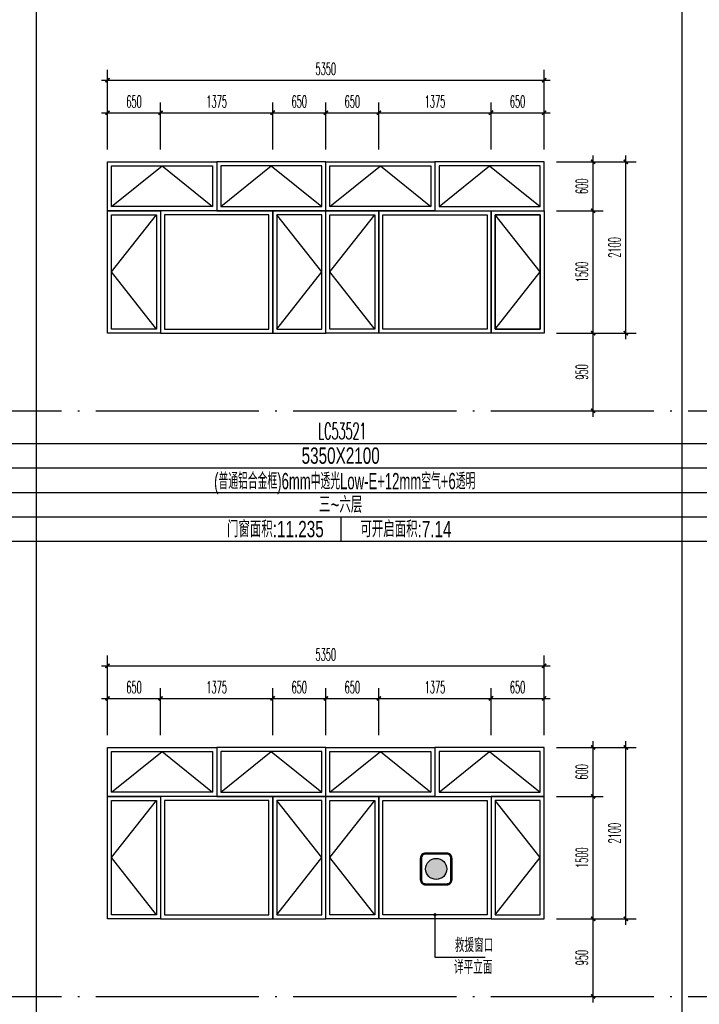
# Model space of a CAD drawing. Extents: x 1779708 to 7299578, y -1121471 to 88434.
# Tile 818 of 1056: x 6654922 to 6663250, y -1039212 to -1027149. Entities that reach past the tile are written whole.
import ezdxf
from ezdxf.enums import TextEntityAlignment as Align

# ---------------------------------------------------------------- set-up
doc = ezdxf.new("R2010")
doc.units = 0
doc.header["$LTSCALE"] = 1000
doc.header["$MEASUREMENT"] = 0
doc.linetypes.add('DOTE', pattern=[2.42, 2, -0.2, 0.02, -0.2])
doc.layers.get('0').update_dxf_attribs({"linetype": 'CONTINUOUS'})
doc.layers.get('Defpoints').update_dxf_attribs({"linetype": 'CONTINUOUS'})
for name, color, linetype in [('DIM_LEAD', 3, 'CONTINUOUS'), ('DOTE', 1, 'DOTE'), ('NONE', 7, 'CONTINUOUS'), ('PUB_DIM', 3, 'CONTINUOUS'), ('PUB_TAB', 7, 'CONTINUOUS'), ('PUB_TEXT', 7, 'CONTINUOUS'), ('WINDOW', 2, 'CONTINUOUS'), ('填充', 251, 'CONTINUOUS'), ('建筑', 31, 'CONTINUOUS'), ('立面细线', 114, 'CONTINUOUS')]:
    doc.layers.add(name, color=color, linetype=linetype)
doc.styles.add('_TCH_DIM', font='SIMPLEX.shx', dxfattribs={"width": 0.7, "bigfont": 'GBCBIG.shx'})
doc.styles.add('_TCH_DIM_T3', font='SIMPLEX.shx', dxfattribs={"width": 0.494118, "bigfont": 'GBCBIG.shx'})
doc.styles.add('dim_font', font='SIMPLEX.shx', dxfattribs={"width": 0.8})
doc.styles.add('华正字体', font='huazheng.shx', dxfattribs={"width": 0.7, "bigfont": 'hztxt.shx'})
doc.dimstyles.new('_TCH_ARCH&&50', dxfattribs={"dimtxt": 148.75, "dimasz": 50, "dimexe": 125, "dimexo": 150, "dimgap": 63.125, "dimtad": 1, "dimdec": 0, "dimzin": 0, "dimdsep": 46, "dimtxsty": '_TCH_DIM_T3', "dimblk": 'ARCHTICK', "dimcen": 0.09, "dimdle": 75, "dimclrt": 7, "dimazin": 2, "dimtfac": 1, "dimtdec": 0, "dimtix": 1, "dimtmove": 2, "dimatfit": 3, "dimfxl": 250, "dimtolj": 1, "dimtzin": 0, "dimarcsym": 0})

# ---------------------------------------------------------------- blocks, each defined once
blk = doc.blocks.new('A$C718D67BF')
at = {"layer": '建筑'}
h = blk.add_hatch(color=1, dxfattribs=at)
h.dxf.hatch_style = 1
edge = h.paths.add_edge_path()
edge.add_arc((778, 778), 518, 0, 360)
for points in [[(259, 0), (1296, 0, 0.414214), (1555, 259), (1555, 1296, 0.414214), (1296, 1555), (259, 1555, 0.414214), (0, 1296), (0, 259, 0.414214)], [(259, 52), (1296, 52, 0.414214), (1503, 259), (1503, 1296, 0.414214), (1296, 1503), (259, 1503, 0.414214), (52, 1296), (52, 259, 0.414214)]]:
    blk.add_lwpolyline(points, format="xyb", close=True, dxfattribs=at)
at = {"layer": '建筑', "color": 1}
blk.add_circle((778, 778), 518, dxfattribs=at)
blk = doc.blocks.new('_ArchTick')
at = {"color": 0, "linetype": 'ByBlock', "const_width": 0.4}
blk.add_lwpolyline([(-0.5, -0.5), (0.5, 0.5)], dxfattribs=at)
blk = doc.blocks.new('*D4438')
at = {"layer": 'Defpoints', "color": 0, "transparency": 16777216}
for p in [(6661348, -1028890), (6661948, -1028890), (6661348, -1029490)]:
    blk.add_point(p, dxfattribs=at)
at = {"layer": 'PUB_DIM', "color": 0, "lineweight": -2, "transparency": 16777216}
for p, q in [((6661498, -1028890), (6662073, -1028890)), ((6661948, -1029565), (6661948, -1028815)), ((6661498, -1029490), (6662073, -1029490))]:
    blk.add_line(p, q, dxfattribs=at)
at = {"layer": 'PUB_DIM', "color": 0, "lineweight": -2, "transparency": 16777216, "xscale": 50, "yscale": 50, "zscale": 50}
for p, rotation in [((6661948, -1028890), 90), ((6661948, -1029490), 270)]:
    blk.add_blockref('_ArchTick', p, dxfattribs=dict(at, rotation=rotation))
at = {"layer": 'PUB_DIM', "color": 7, "transparency": 16777216, "insert": (6661811, -1029190), "char_height": 148.8, "attachment_point": 5, "rotation": 90, "style": '_TCH_DIM_T3'}
blk.add_mtext('\\A1;600', dxfattribs=at)
blk = doc.blocks.new('*D4439')
at = {"layer": 'Defpoints', "color": 0, "transparency": 16777216}
for p in [(6661348, -1029490), (6661948, -1029490), (6661348, -1030990)]:
    blk.add_point(p, dxfattribs=at)
at = {"layer": 'PUB_DIM', "color": 0, "lineweight": -2, "transparency": 16777216}
for p, q in [((6661498, -1029490), (6662073, -1029490)), ((6661948, -1031065), (6661948, -1029415)), ((6661498, -1030990), (6662073, -1030990))]:
    blk.add_line(p, q, dxfattribs=at)
at = {"layer": 'PUB_DIM', "color": 0, "lineweight": -2, "transparency": 16777216, "xscale": 50, "yscale": 50, "zscale": 50}
for p, rotation in [((6661948, -1029490), 90), ((6661948, -1030990), 270)]:
    blk.add_blockref('_ArchTick', p, dxfattribs=dict(at, rotation=rotation))
at = {"layer": 'PUB_DIM', "color": 7, "transparency": 16777216, "insert": (6661811, -1030240), "char_height": 148.8, "attachment_point": 5, "rotation": 90, "style": '_TCH_DIM_T3'}
blk.add_mtext('\\A1;1500', dxfattribs=at)
blk = doc.blocks.new('*D4440')
at = {"layer": 'Defpoints', "color": 0, "transparency": 16777216}
for p in [(6661348, -1030990), (6661948, -1030990), (6661348, -1031940)]:
    blk.add_point(p, dxfattribs=at)
at = {"layer": 'PUB_DIM', "color": 0, "lineweight": -2, "transparency": 16777216}
for p, q in [((6661948, -1032015), (6661948, -1030915)), ((6661498, -1030990), (6662073, -1030990)), ((6661498, -1031940), (6662073, -1031940))]:
    blk.add_line(p, q, dxfattribs=at)
at = {"layer": 'PUB_DIM', "color": 0, "lineweight": -2, "transparency": 16777216, "xscale": 50, "yscale": 50, "zscale": 50}
for p, rotation in [((6661948, -1030990), 90), ((6661948, -1031940), 270)]:
    blk.add_blockref('_ArchTick', p, dxfattribs=dict(at, rotation=rotation))
at = {"layer": 'PUB_DIM', "color": 7, "transparency": 16777216, "insert": (6661811, -1031465), "char_height": 148.8, "attachment_point": 5, "rotation": 90, "style": '_TCH_DIM_T3'}
blk.add_mtext('\\A1;950', dxfattribs=at)
blk = doc.blocks.new('*D4441')
at = {"layer": 'Defpoints', "color": 0, "transparency": 16777216}
for p in [(6656648, -1028289), (6655998, -1028890), (6656648, -1028890)]:
    blk.add_point(p, dxfattribs=at)
at = {"layer": 'PUB_DIM', "color": 0, "lineweight": -2, "transparency": 16777216}
for p, q in [((6655998, -1028740), (6655998, -1028164)), ((6656648, -1028740), (6656648, -1028164)), ((6655923, -1028289), (6656723, -1028289))]:
    blk.add_line(p, q, dxfattribs=at)
at = {"layer": 'PUB_DIM', "color": 0, "lineweight": -2, "transparency": 16777216, "xscale": 50, "yscale": 50, "zscale": 50, "rotation": 180}
blk.add_blockref('_ArchTick', (6655998, -1028289), dxfattribs=at)
at = {"layer": 'PUB_DIM', "color": 0, "lineweight": -2, "transparency": 16777216, "xscale": 50, "yscale": 50, "zscale": 50}
blk.add_blockref('_ArchTick', (6656648, -1028289), dxfattribs=at)
at = {"layer": 'PUB_DIM', "color": 7, "transparency": 16777216, "insert": (6656323, -1028152), "char_height": 148.8, "attachment_point": 5, "style": '_TCH_DIM_T3'}
blk.add_mtext('\\A1;650', dxfattribs=at)
blk = doc.blocks.new('*D4442')
at = {"layer": 'Defpoints', "color": 0, "transparency": 16777216}
for p in [(6658023, -1028289), (6656648, -1028890), (6658023, -1028890)]:
    blk.add_point(p, dxfattribs=at)
at = {"layer": 'PUB_DIM', "color": 0, "lineweight": -2, "transparency": 16777216}
for p, q in [((6656648, -1028740), (6656648, -1028164)), ((6658023, -1028740), (6658023, -1028164)), ((6656573, -1028289), (6658098, -1028289))]:
    blk.add_line(p, q, dxfattribs=at)
at = {"layer": 'PUB_DIM', "color": 0, "lineweight": -2, "transparency": 16777216, "xscale": 50, "yscale": 50, "zscale": 50, "rotation": 180}
blk.add_blockref('_ArchTick', (6656648, -1028289), dxfattribs=at)
at = {"layer": 'PUB_DIM', "color": 0, "lineweight": -2, "transparency": 16777216, "xscale": 50, "yscale": 50, "zscale": 50}
blk.add_blockref('_ArchTick', (6658023, -1028289), dxfattribs=at)
at = {"layer": 'PUB_DIM', "color": 7, "transparency": 16777216, "insert": (6657336, -1028152), "char_height": 148.8, "attachment_point": 5, "style": '_TCH_DIM_T3'}
blk.add_mtext('\\A1;1375', dxfattribs=at)
blk = doc.blocks.new('*D4443')
at = {"layer": 'Defpoints', "color": 0, "transparency": 16777216}
for p in [(6658673, -1028289), (6658023, -1028890), (6658673, -1028890)]:
    blk.add_point(p, dxfattribs=at)
at = {"layer": 'PUB_DIM', "color": 0, "lineweight": -2, "transparency": 16777216}
for p, q in [((6658023, -1028740), (6658023, -1028164)), ((6658673, -1028740), (6658673, -1028164)), ((6657948, -1028289), (6658748, -1028289))]:
    blk.add_line(p, q, dxfattribs=at)
at = {"layer": 'PUB_DIM', "color": 0, "lineweight": -2, "transparency": 16777216, "xscale": 50, "yscale": 50, "zscale": 50, "rotation": 180}
blk.add_blockref('_ArchTick', (6658023, -1028289), dxfattribs=at)
at = {"layer": 'PUB_DIM', "color": 0, "lineweight": -2, "transparency": 16777216, "xscale": 50, "yscale": 50, "zscale": 50}
blk.add_blockref('_ArchTick', (6658673, -1028289), dxfattribs=at)
at = {"layer": 'PUB_DIM', "color": 7, "transparency": 16777216, "insert": (6658348, -1028152), "char_height": 148.8, "attachment_point": 5, "style": '_TCH_DIM_T3'}
blk.add_mtext('\\A1;650', dxfattribs=at)
blk = doc.blocks.new('*D4444')
at = {"layer": 'Defpoints', "color": 0, "transparency": 16777216}
for p in [(6659323, -1028289), (6658673, -1028890), (6659323, -1028890)]:
    blk.add_point(p, dxfattribs=at)
at = {"layer": 'PUB_DIM', "color": 0, "lineweight": -2, "transparency": 16777216}
for p, q in [((6658673, -1028740), (6658673, -1028164)), ((6659323, -1028740), (6659323, -1028164)), ((6658598, -1028289), (6659398, -1028289))]:
    blk.add_line(p, q, dxfattribs=at)
at = {"layer": 'PUB_DIM', "color": 0, "lineweight": -2, "transparency": 16777216, "xscale": 50, "yscale": 50, "zscale": 50, "rotation": 180}
blk.add_blockref('_ArchTick', (6658673, -1028289), dxfattribs=at)
at = {"layer": 'PUB_DIM', "color": 0, "lineweight": -2, "transparency": 16777216, "xscale": 50, "yscale": 50, "zscale": 50}
blk.add_blockref('_ArchTick', (6659323, -1028289), dxfattribs=at)
at = {"layer": 'PUB_DIM', "color": 7, "transparency": 16777216, "insert": (6658998, -1028152), "char_height": 148.8, "attachment_point": 5, "style": '_TCH_DIM_T3'}
blk.add_mtext('\\A1;650', dxfattribs=at)
blk = doc.blocks.new('*D4445')
at = {"layer": 'Defpoints', "color": 0, "transparency": 16777216}
for p in [(6660698, -1028289), (6659323, -1028890), (6660698, -1028890)]:
    blk.add_point(p, dxfattribs=at)
at = {"layer": 'PUB_DIM', "color": 0, "lineweight": -2, "transparency": 16777216}
for p, q in [((6659323, -1028740), (6659323, -1028164)), ((6660698, -1028740), (6660698, -1028164)), ((6659248, -1028289), (6660773, -1028289))]:
    blk.add_line(p, q, dxfattribs=at)
at = {"layer": 'PUB_DIM', "color": 0, "lineweight": -2, "transparency": 16777216, "xscale": 50, "yscale": 50, "zscale": 50, "rotation": 180}
blk.add_blockref('_ArchTick', (6659323, -1028289), dxfattribs=at)
at = {"layer": 'PUB_DIM', "color": 0, "lineweight": -2, "transparency": 16777216, "xscale": 50, "yscale": 50, "zscale": 50}
blk.add_blockref('_ArchTick', (6660698, -1028289), dxfattribs=at)
at = {"layer": 'PUB_DIM', "color": 7, "transparency": 16777216, "insert": (6660011, -1028152), "char_height": 148.8, "attachment_point": 5, "style": '_TCH_DIM_T3'}
blk.add_mtext('\\A1;1375', dxfattribs=at)
blk = doc.blocks.new('*D4446')
at = {"layer": 'Defpoints', "color": 0, "transparency": 16777216}
for p in [(6661348, -1028289), (6660698, -1028890), (6661348, -1028890)]:
    blk.add_point(p, dxfattribs=at)
at = {"layer": 'PUB_DIM', "color": 0, "lineweight": -2, "transparency": 16777216}
for p, q in [((6660698, -1028740), (6660698, -1028164)), ((6661348, -1028740), (6661348, -1028164)), ((6660623, -1028289), (6661423, -1028289))]:
    blk.add_line(p, q, dxfattribs=at)
at = {"layer": 'PUB_DIM', "color": 0, "lineweight": -2, "transparency": 16777216, "xscale": 50, "yscale": 50, "zscale": 50, "rotation": 180}
blk.add_blockref('_ArchTick', (6660698, -1028289), dxfattribs=at)
at = {"layer": 'PUB_DIM', "color": 0, "lineweight": -2, "transparency": 16777216, "xscale": 50, "yscale": 50, "zscale": 50}
blk.add_blockref('_ArchTick', (6661348, -1028289), dxfattribs=at)
at = {"layer": 'PUB_DIM', "color": 7, "transparency": 16777216, "insert": (6661023, -1028152), "char_height": 148.8, "attachment_point": 5, "style": '_TCH_DIM_T3'}
blk.add_mtext('\\A1;650', dxfattribs=at)
blk = doc.blocks.new('*D4447')
at = {"layer": 'Defpoints', "color": 0, "transparency": 16777216}
for p in [(6661348, -1027890), (6655998, -1028740), (6661348, -1028740)]:
    blk.add_point(p, dxfattribs=at)
at = {"layer": 'PUB_DIM', "color": 0, "lineweight": -2, "transparency": 16777216}
for p, q in [((6655998, -1028590), (6655998, -1027765)), ((6661348, -1028590), (6661348, -1027765)), ((6655923, -1027890), (6661423, -1027890))]:
    blk.add_line(p, q, dxfattribs=at)
at = {"layer": 'PUB_DIM', "color": 0, "lineweight": -2, "transparency": 16777216, "xscale": 50, "yscale": 50, "zscale": 50, "rotation": 180}
blk.add_blockref('_ArchTick', (6655998, -1027890), dxfattribs=at)
at = {"layer": 'PUB_DIM', "color": 0, "lineweight": -2, "transparency": 16777216, "xscale": 50, "yscale": 50, "zscale": 50}
blk.add_blockref('_ArchTick', (6661348, -1027890), dxfattribs=at)
at = {"layer": 'PUB_DIM', "color": 7, "transparency": 16777216, "insert": (6658673, -1027752), "char_height": 148.8, "attachment_point": 5, "style": '_TCH_DIM_T3'}
blk.add_mtext('\\A1;5350', dxfattribs=at)
blk = doc.blocks.new('*D4448')
at = {"layer": 'Defpoints', "color": 0, "transparency": 16777216}
for p in [(6661498, -1028890), (6662349, -1028890), (6661498, -1030990)]:
    blk.add_point(p, dxfattribs=at)
at = {"layer": 'PUB_DIM', "color": 0, "lineweight": -2, "transparency": 16777216}
for p, q in [((6661648, -1028890), (6662474, -1028890)), ((6662349, -1031065), (6662349, -1028815)), ((6661648, -1030990), (6662474, -1030990))]:
    blk.add_line(p, q, dxfattribs=at)
at = {"layer": 'PUB_DIM', "color": 0, "lineweight": -2, "transparency": 16777216, "xscale": 50, "yscale": 50, "zscale": 50}
for p, rotation in [((6662349, -1028890), 90), ((6662349, -1030990), 270)]:
    blk.add_blockref('_ArchTick', p, dxfattribs=dict(at, rotation=rotation))
at = {"layer": 'PUB_DIM', "color": 7, "transparency": 16777216, "insert": (6662211, -1029940), "char_height": 148.8, "attachment_point": 5, "rotation": 90, "style": '_TCH_DIM_T3'}
blk.add_mtext('\\A1;2100', dxfattribs=at)
blk = doc.blocks.new('*D4507')
at = {"layer": 'Defpoints', "color": 0, "transparency": 16777216}
for p in [(6661348, -1036065), (6661948, -1036065), (6661348, -1036665)]:
    blk.add_point(p, dxfattribs=at)
at = {"layer": 'PUB_DIM', "color": 0, "lineweight": -2, "transparency": 16777216}
for p, q in [((6661948, -1036740), (6661948, -1035990)), ((6661498, -1036065), (6662073, -1036065)), ((6661498, -1036665), (6662073, -1036665))]:
    blk.add_line(p, q, dxfattribs=at)
at = {"layer": 'PUB_DIM', "color": 0, "lineweight": -2, "transparency": 16777216, "xscale": 50, "yscale": 50, "zscale": 50}
for p, rotation in [((6661948, -1036065), 90), ((6661948, -1036665), 270)]:
    blk.add_blockref('_ArchTick', p, dxfattribs=dict(at, rotation=rotation))
at = {"layer": 'PUB_DIM', "color": 7, "transparency": 16777216, "insert": (6661811, -1036365), "char_height": 148.8, "attachment_point": 5, "rotation": 90, "style": '_TCH_DIM_T3'}
blk.add_mtext('\\A1;600', dxfattribs=at)
blk = doc.blocks.new('*D4508')
at = {"layer": 'Defpoints', "color": 0, "transparency": 16777216}
for p in [(6661348, -1036665), (6661948, -1036665), (6661348, -1038165)]:
    blk.add_point(p, dxfattribs=at)
at = {"layer": 'PUB_DIM', "color": 0, "lineweight": -2, "transparency": 16777216}
for p, q in [((6661948, -1038240), (6661948, -1036590)), ((6661498, -1036665), (6662073, -1036665)), ((6661498, -1038165), (6662073, -1038165))]:
    blk.add_line(p, q, dxfattribs=at)
at = {"layer": 'PUB_DIM', "color": 0, "lineweight": -2, "transparency": 16777216, "xscale": 50, "yscale": 50, "zscale": 50}
for p, rotation in [((6661948, -1036665), 90), ((6661948, -1038165), 270)]:
    blk.add_blockref('_ArchTick', p, dxfattribs=dict(at, rotation=rotation))
at = {"layer": 'PUB_DIM', "color": 7, "transparency": 16777216, "insert": (6661811, -1037415), "char_height": 148.8, "attachment_point": 5, "rotation": 90, "style": '_TCH_DIM_T3'}
blk.add_mtext('\\A1;1500', dxfattribs=at)
blk = doc.blocks.new('*D4509')
at = {"layer": 'Defpoints', "color": 0, "transparency": 16777216}
for p in [(6661348, -1038165), (6661948, -1038165), (6661348, -1039115)]:
    blk.add_point(p, dxfattribs=at)
at = {"layer": 'PUB_DIM', "color": 0, "lineweight": -2, "transparency": 16777216}
for p, q in [((6661498, -1038165), (6662073, -1038165)), ((6661948, -1039190), (6661948, -1038090)), ((6661498, -1039115), (6662073, -1039115))]:
    blk.add_line(p, q, dxfattribs=at)
at = {"layer": 'PUB_DIM', "color": 0, "lineweight": -2, "transparency": 16777216, "xscale": 50, "yscale": 50, "zscale": 50}
for p, rotation in [((6661948, -1038165), 90), ((6661948, -1039115), 270)]:
    blk.add_blockref('_ArchTick', p, dxfattribs=dict(at, rotation=rotation))
at = {"layer": 'PUB_DIM', "color": 7, "transparency": 16777216, "insert": (6661811, -1038640), "char_height": 148.8, "attachment_point": 5, "rotation": 90, "style": '_TCH_DIM_T3'}
blk.add_mtext('\\A1;950', dxfattribs=at)
blk = doc.blocks.new('*D4510')
at = {"layer": 'Defpoints', "color": 0, "transparency": 16777216}
for p in [(6656648, -1035464), (6655998, -1036065), (6656648, -1036065)]:
    blk.add_point(p, dxfattribs=at)
at = {"layer": 'PUB_DIM', "color": 0, "lineweight": -2, "transparency": 16777216}
for p, q in [((6655998, -1035915), (6655998, -1035339)), ((6656648, -1035915), (6656648, -1035339)), ((6655923, -1035464), (6656723, -1035464))]:
    blk.add_line(p, q, dxfattribs=at)
at = {"layer": 'PUB_DIM', "color": 0, "lineweight": -2, "transparency": 16777216, "xscale": 50, "yscale": 50, "zscale": 50, "rotation": 180}
blk.add_blockref('_ArchTick', (6655998, -1035464), dxfattribs=at)
at = {"layer": 'PUB_DIM', "color": 0, "lineweight": -2, "transparency": 16777216, "xscale": 50, "yscale": 50, "zscale": 50}
blk.add_blockref('_ArchTick', (6656648, -1035464), dxfattribs=at)
at = {"layer": 'PUB_DIM', "color": 7, "transparency": 16777216, "insert": (6656323, -1035327), "char_height": 148.8, "attachment_point": 5, "style": '_TCH_DIM_T3'}
blk.add_mtext('\\A1;650', dxfattribs=at)
blk = doc.blocks.new('*D4511')
at = {"layer": 'Defpoints', "color": 0, "transparency": 16777216}
for p in [(6658023, -1035464), (6656648, -1036065), (6658023, -1036065)]:
    blk.add_point(p, dxfattribs=at)
at = {"layer": 'PUB_DIM', "color": 0, "lineweight": -2, "transparency": 16777216}
for p, q in [((6656648, -1035915), (6656648, -1035339)), ((6658023, -1035915), (6658023, -1035339)), ((6656573, -1035464), (6658098, -1035464))]:
    blk.add_line(p, q, dxfattribs=at)
at = {"layer": 'PUB_DIM', "color": 0, "lineweight": -2, "transparency": 16777216, "xscale": 50, "yscale": 50, "zscale": 50, "rotation": 180}
blk.add_blockref('_ArchTick', (6656648, -1035464), dxfattribs=at)
at = {"layer": 'PUB_DIM', "color": 0, "lineweight": -2, "transparency": 16777216, "xscale": 50, "yscale": 50, "zscale": 50}
blk.add_blockref('_ArchTick', (6658023, -1035464), dxfattribs=at)
at = {"layer": 'PUB_DIM', "color": 7, "transparency": 16777216, "insert": (6657336, -1035327), "char_height": 148.8, "attachment_point": 5, "style": '_TCH_DIM_T3'}
blk.add_mtext('\\A1;1375', dxfattribs=at)
blk = doc.blocks.new('*D4512')
at = {"layer": 'Defpoints', "color": 0, "transparency": 16777216}
for p in [(6658673, -1035464), (6658023, -1036065), (6658673, -1036065)]:
    blk.add_point(p, dxfattribs=at)
at = {"layer": 'PUB_DIM', "color": 0, "lineweight": -2, "transparency": 16777216}
for p, q in [((6658023, -1035915), (6658023, -1035339)), ((6658673, -1035915), (6658673, -1035339)), ((6657948, -1035464), (6658748, -1035464))]:
    blk.add_line(p, q, dxfattribs=at)
at = {"layer": 'PUB_DIM', "color": 0, "lineweight": -2, "transparency": 16777216, "xscale": 50, "yscale": 50, "zscale": 50, "rotation": 180}
blk.add_blockref('_ArchTick', (6658023, -1035464), dxfattribs=at)
at = {"layer": 'PUB_DIM', "color": 0, "lineweight": -2, "transparency": 16777216, "xscale": 50, "yscale": 50, "zscale": 50}
blk.add_blockref('_ArchTick', (6658673, -1035464), dxfattribs=at)
at = {"layer": 'PUB_DIM', "color": 7, "transparency": 16777216, "insert": (6658348, -1035327), "char_height": 148.8, "attachment_point": 5, "style": '_TCH_DIM_T3'}
blk.add_mtext('\\A1;650', dxfattribs=at)
blk = doc.blocks.new('*D4513')
at = {"layer": 'Defpoints', "color": 0, "transparency": 16777216}
for p in [(6659323, -1035464), (6658673, -1036065), (6659323, -1036065)]:
    blk.add_point(p, dxfattribs=at)
at = {"layer": 'PUB_DIM', "color": 0, "lineweight": -2, "transparency": 16777216}
for p, q in [((6658673, -1035915), (6658673, -1035339)), ((6659323, -1035915), (6659323, -1035339)), ((6658598, -1035464), (6659398, -1035464))]:
    blk.add_line(p, q, dxfattribs=at)
at = {"layer": 'PUB_DIM', "color": 0, "lineweight": -2, "transparency": 16777216, "xscale": 50, "yscale": 50, "zscale": 50, "rotation": 180}
blk.add_blockref('_ArchTick', (6658673, -1035464), dxfattribs=at)
at = {"layer": 'PUB_DIM', "color": 0, "lineweight": -2, "transparency": 16777216, "xscale": 50, "yscale": 50, "zscale": 50}
blk.add_blockref('_ArchTick', (6659323, -1035464), dxfattribs=at)
at = {"layer": 'PUB_DIM', "color": 7, "transparency": 16777216, "insert": (6658998, -1035327), "char_height": 148.8, "attachment_point": 5, "style": '_TCH_DIM_T3'}
blk.add_mtext('\\A1;650', dxfattribs=at)
blk = doc.blocks.new('*D4514')
at = {"layer": 'Defpoints', "color": 0, "transparency": 16777216}
for p in [(6660698, -1035464), (6659323, -1036065), (6660698, -1036065)]:
    blk.add_point(p, dxfattribs=at)
at = {"layer": 'PUB_DIM', "color": 0, "lineweight": -2, "transparency": 16777216}
for p, q in [((6659323, -1035915), (6659323, -1035339)), ((6660698, -1035915), (6660698, -1035339)), ((6659248, -1035464), (6660773, -1035464))]:
    blk.add_line(p, q, dxfattribs=at)
at = {"layer": 'PUB_DIM', "color": 0, "lineweight": -2, "transparency": 16777216, "xscale": 50, "yscale": 50, "zscale": 50, "rotation": 180}
blk.add_blockref('_ArchTick', (6659323, -1035464), dxfattribs=at)
at = {"layer": 'PUB_DIM', "color": 0, "lineweight": -2, "transparency": 16777216, "xscale": 50, "yscale": 50, "zscale": 50}
blk.add_blockref('_ArchTick', (6660698, -1035464), dxfattribs=at)
at = {"layer": 'PUB_DIM', "color": 7, "transparency": 16777216, "insert": (6660011, -1035327), "char_height": 148.8, "attachment_point": 5, "style": '_TCH_DIM_T3'}
blk.add_mtext('\\A1;1375', dxfattribs=at)
blk = doc.blocks.new('*D4515')
at = {"layer": 'Defpoints', "color": 0, "transparency": 16777216}
for p in [(6661348, -1035464), (6660698, -1036065), (6661348, -1036065)]:
    blk.add_point(p, dxfattribs=at)
at = {"layer": 'PUB_DIM', "color": 0, "lineweight": -2, "transparency": 16777216}
for p, q in [((6660698, -1035915), (6660698, -1035339)), ((6661348, -1035915), (6661348, -1035339)), ((6660623, -1035464), (6661423, -1035464))]:
    blk.add_line(p, q, dxfattribs=at)
at = {"layer": 'PUB_DIM', "color": 0, "lineweight": -2, "transparency": 16777216, "xscale": 50, "yscale": 50, "zscale": 50, "rotation": 180}
blk.add_blockref('_ArchTick', (6660698, -1035464), dxfattribs=at)
at = {"layer": 'PUB_DIM', "color": 0, "lineweight": -2, "transparency": 16777216, "xscale": 50, "yscale": 50, "zscale": 50}
blk.add_blockref('_ArchTick', (6661348, -1035464), dxfattribs=at)
at = {"layer": 'PUB_DIM', "color": 7, "transparency": 16777216, "insert": (6661023, -1035327), "char_height": 148.8, "attachment_point": 5, "style": '_TCH_DIM_T3'}
blk.add_mtext('\\A1;650', dxfattribs=at)
blk = doc.blocks.new('*D4516')
at = {"layer": 'Defpoints', "color": 0, "transparency": 16777216}
for p in [(6661348, -1035065), (6655998, -1035915), (6661348, -1035915)]:
    blk.add_point(p, dxfattribs=at)
at = {"layer": 'PUB_DIM', "color": 0, "lineweight": -2, "transparency": 16777216}
for p, q in [((6655998, -1035765), (6655998, -1034940)), ((6661348, -1035765), (6661348, -1034940)), ((6655923, -1035065), (6661423, -1035065))]:
    blk.add_line(p, q, dxfattribs=at)
at = {"layer": 'PUB_DIM', "color": 0, "lineweight": -2, "transparency": 16777216, "xscale": 50, "yscale": 50, "zscale": 50, "rotation": 180}
blk.add_blockref('_ArchTick', (6655998, -1035065), dxfattribs=at)
at = {"layer": 'PUB_DIM', "color": 0, "lineweight": -2, "transparency": 16777216, "xscale": 50, "yscale": 50, "zscale": 50}
blk.add_blockref('_ArchTick', (6661348, -1035065), dxfattribs=at)
at = {"layer": 'PUB_DIM', "color": 7, "transparency": 16777216, "insert": (6658673, -1034927), "char_height": 148.8, "attachment_point": 5, "style": '_TCH_DIM_T3'}
blk.add_mtext('\\A1;5350', dxfattribs=at)
blk = doc.blocks.new('*D4517')
at = {"layer": 'Defpoints', "color": 0, "transparency": 16777216}
for p in [(6661498, -1036065), (6662349, -1036065), (6661498, -1038165)]:
    blk.add_point(p, dxfattribs=at)
at = {"layer": 'PUB_DIM', "color": 0, "lineweight": -2, "transparency": 16777216}
for p, q in [((6662349, -1038240), (6662349, -1035990)), ((6661648, -1036065), (6662474, -1036065)), ((6661648, -1038165), (6662474, -1038165))]:
    blk.add_line(p, q, dxfattribs=at)
at = {"layer": 'PUB_DIM', "color": 0, "lineweight": -2, "transparency": 16777216, "xscale": 50, "yscale": 50, "zscale": 50}
for p, rotation in [((6662349, -1036065), 90), ((6662349, -1038165), 270)]:
    blk.add_blockref('_ArchTick', p, dxfattribs=dict(at, rotation=rotation))
at = {"layer": 'PUB_DIM', "color": 7, "transparency": 16777216, "insert": (6662211, -1037115), "char_height": 148.8, "attachment_point": 5, "rotation": 90, "style": '_TCH_DIM_T3'}
blk.add_mtext('\\A1;2100', dxfattribs=at)

msp = doc.modelspace()

# ---------------------------------------------------------------- linework, layer by layer
at = {"layer": 'DIM_LEAD'}
for p, q in [((6660010.7, -1038114.7), (6660010.7, -1038634.6)), ((6660010.7, -1038634.6), (6660623.6, -1038634.6))]:
    msp.add_line(p, q, dxfattribs=at)
at = {"layer": 'DIM_LEAD', "const_width": 20}
msp.add_lwpolyline([(6660010.7, -1038104.7, 1), (6660010.7, -1038124.7, 1)], format="xyb", close=True, dxfattribs=at)
at = {"layer": 'DOTE'}
for p, q in [((6646173.1, -1031939.7), (6682073.1, -1031939.7)), ((6646173.1, -1039114.7), (6682073.1, -1039114.7))]:
    msp.add_line(p, q, dxfattribs=at)
at = {"layer": 'PUB_TAB'}
for p, q in [((6655123.5, -1019189.7), (6655123.5, -1047889.7)), ((6663033.9, -1019189.7), (6663033.9, -1047889.7)), ((6645273.1, -1032339.7), (6682073.1, -1032339.7)), ((6645273.1, -1032639.7), (6682073.1, -1032639.7)), ((6645273.1, -1032939.7), (6682073.1, -1032939.7)), ((6645273.1, -1033239.7), (6682073.1, -1033239.7)), ((6658855.2, -1033239.7), (6658855.2, -1033539.7)), ((6645273.1, -1033539.7), (6682073.1, -1033539.7))]:
    msp.add_line(p, q, dxfattribs=at)
at = {"layer": 'WINDOW'}
for points in [[(6655998.2, -1028889.7), (6657335.7, -1028889.7), (6657335.7, -1029489.7), (6655998.2, -1029489.7)], [(6657335.7, -1029489.7), (6658673.2, -1029489.7), (6658673.2, -1028889.7), (6657335.7, -1028889.7)], [(6658673.2, -1028889.7), (6660010.7, -1028889.7), (6660010.7, -1029489.7), (6658673.2, -1029489.7)], [(6660010.7, -1029489.7), (6661348.2, -1029489.7), (6661348.2, -1028889.7), (6660010.7, -1028889.7)], [(6656648.2, -1030989.7), (6655998.2, -1030989.7), (6655998.2, -1029489.7), (6656648.2, -1029489.7)], [(6656648.2, -1030989.7), (6658023.2, -1030989.7), (6658023.2, -1029489.7), (6656648.2, -1029489.7)], [(6658023.2, -1030989.7), (6658673.2, -1030989.7), (6658673.2, -1029489.7), (6658023.2, -1029489.7)], [(6659323.2, -1030989.7), (6658673.2, -1030989.7), (6658673.2, -1029489.7), (6659323.2, -1029489.7)], [(6660698.2, -1030989.7), (6659323.2, -1030989.7), (6659323.2, -1029489.7), (6660698.2, -1029489.7)], [(6660698.2, -1029489.7), (6661348.2, -1029489.7), (6661348.2, -1030989.7), (6660698.2, -1030989.7)], [(6655998.2, -1036064.7), (6657335.7, -1036064.7), (6657335.7, -1036664.7), (6655998.2, -1036664.7)], [(6657335.7, -1036664.7), (6658673.2, -1036664.7), (6658673.2, -1036064.7), (6657335.7, -1036064.7)], [(6658673.2, -1036064.7), (6660010.7, -1036064.7), (6660010.7, -1036664.7), (6658673.2, -1036664.7)], [(6660010.7, -1036664.7), (6661348.2, -1036664.7), (6661348.2, -1036064.7), (6660010.7, -1036064.7)], [(6656648.2, -1038164.7), (6655998.2, -1038164.7), (6655998.2, -1036664.7), (6656648.2, -1036664.7)], [(6656648.2, -1038164.7), (6658023.2, -1038164.7), (6658023.2, -1036664.7), (6656648.2, -1036664.7)], [(6658023.2, -1038164.7), (6658673.2, -1038164.7), (6658673.2, -1036664.7), (6658023.2, -1036664.7)], [(6659323.2, -1038164.7), (6658673.2, -1038164.7), (6658673.2, -1036664.7), (6659323.2, -1036664.7)], [(6660698.2, -1038164.7), (6659323.2, -1038164.7), (6659323.2, -1036664.7), (6660698.2, -1036664.7)], [(6660698.2, -1038164.7), (6661348.2, -1038164.7), (6661348.2, -1036664.7), (6660698.2, -1036664.7)]]:
    msp.add_lwpolyline(points, close=True, dxfattribs=at)
at = {"layer": '立面细线'}
for points in [[(6656048.2, -1028939.7), (6657285.7, -1028939.7), (6657285.7, -1029439.7), (6656048.2, -1029439.7)], [(6657385.7, -1029439.7), (6658623.2, -1029439.7), (6658623.2, -1028939.7), (6657385.7, -1028939.7)], [(6658723.2, -1028939.7), (6659960.7, -1028939.7), (6659960.7, -1029439.7), (6658723.2, -1029439.7)], [(6660060.7, -1029439.7), (6661298.2, -1029439.7), (6661298.2, -1028939.7), (6660060.7, -1028939.7)], [(6656598.2, -1030939.7), (6656048.2, -1030939.7), (6656048.2, -1029539.7), (6656598.2, -1029539.7)], [(6656698.2, -1030939.7), (6657973.2, -1030939.7), (6657973.2, -1029539.7), (6656698.2, -1029539.7)], [(6660648.2, -1030939.7), (6659373.2, -1030939.7), (6659373.2, -1029539.7), (6660648.2, -1029539.7)], [(6660748.2, -1029539.7), (6661298.2, -1029539.7), (6661298.2, -1030939.7), (6660748.2, -1030939.7)], [(6656048.2, -1036114.7), (6657285.7, -1036114.7), (6657285.7, -1036614.7), (6656048.2, -1036614.7)], [(6657385.7, -1036614.7), (6658623.2, -1036614.7), (6658623.2, -1036114.7), (6657385.7, -1036114.7)], [(6658723.2, -1036114.7), (6659960.7, -1036114.7), (6659960.7, -1036614.7), (6658723.2, -1036614.7)], [(6660060.7, -1036614.7), (6661298.2, -1036614.7), (6661298.2, -1036114.7), (6660060.7, -1036114.7)], [(6656598.2, -1038114.7), (6656048.2, -1038114.7), (6656048.2, -1036714.7), (6656598.2, -1036714.7)], [(6656698.2, -1038114.7), (6657973.2, -1038114.7), (6657973.2, -1036714.7), (6656698.2, -1036714.7)], [(6660648.2, -1038114.7), (6659373.2, -1038114.7), (6659373.2, -1036714.7), (6660648.2, -1036714.7)], [(6660748.2, -1038114.7), (6661298.2, -1038114.7), (6661298.2, -1036714.7), (6660748.2, -1036714.7)]]:
    msp.add_lwpolyline(points, close=True, dxfattribs=at)
for points in [[(6656048.2, -1029439.7), (6656667, -1028939.7), (6657285.7, -1029439.7)], [(6657385.7, -1029439.7), (6658004.5, -1028939.7), (6658623.2, -1029439.7)], [(6658723.2, -1029439.7), (6659342, -1028939.7), (6659960.7, -1029439.7)], [(6660060.7, -1029439.7), (6660679.5, -1028939.7), (6661298.2, -1029439.7)], [(6656598.2, -1030939.7), (6656048.2, -1030939.7), (6656048.2, -1029539.7), (6656598.2, -1029539.7), (6656598.2, -1030939.7), (6656048.2, -1030239.7), (6656598.2, -1029539.7)], [(6658073.2, -1030939.7), (6658623.2, -1030939.7), (6658623.2, -1029539.7), (6658073.2, -1029539.7), (6658073.2, -1030939.7), (6658623.2, -1030239.7), (6658073.2, -1029539.7)], [(6659273.2, -1030939.7), (6658723.2, -1030939.7), (6658723.2, -1029539.7), (6659273.2, -1029539.7), (6659273.2, -1030939.7), (6658723.2, -1030239.7), (6659273.2, -1029539.7)], [(6660748.2, -1030939.7), (6661298.2, -1030939.7), (6661298.2, -1029539.7), (6660748.2, -1029539.7), (6660748.2, -1030939.7), (6661298.2, -1030239.7), (6660748.2, -1029539.7)], [(6656048.2, -1036614.7), (6656667, -1036114.7), (6657285.7, -1036614.7)], [(6657385.7, -1036614.7), (6658004.5, -1036114.7), (6658623.2, -1036614.7)], [(6658723.2, -1036614.7), (6659342, -1036114.7), (6659960.7, -1036614.7)], [(6660060.7, -1036614.7), (6660679.5, -1036114.7), (6661298.2, -1036614.7)], [(6656598.2, -1038114.7), (6656048.2, -1038114.7), (6656048.2, -1036714.7), (6656598.2, -1036714.7), (6656598.2, -1038114.7), (6656048.2, -1037414.7), (6656598.2, -1036714.7)], [(6658073.2, -1038114.7), (6658623.2, -1038114.7), (6658623.2, -1036714.7), (6658073.2, -1036714.7), (6658073.2, -1038114.7), (6658623.2, -1037414.7), (6658073.2, -1036714.7)], [(6659273.2, -1038114.7), (6658723.2, -1038114.7), (6658723.2, -1036714.7), (6659273.2, -1036714.7), (6659273.2, -1038114.7), (6658723.2, -1037414.7), (6659273.2, -1036714.7)], [(6660748.2, -1038114.7), (6661298.2, -1038114.7), (6661298.2, -1036714.7), (6660748.2, -1036714.7), (6660748.2, -1038114.7), (6661298.2, -1037414.7), (6660748.2, -1036714.7)]]:
    msp.add_lwpolyline(points, dxfattribs=at)

# ---------------------------------------------------------------- block references
at = {"layer": '填充', "xscale": 0.25, "yscale": 0.25, "zscale": 0.25}
msp.add_blockref('A$C718D67BF', (6659831.1, -1037747.5), dxfattribs=at)

# ---------------------------------------------------------------- texts
at = {"layer": 'NONE', "style": 'dim_font', "width": 0.5}
msp.add_text('LC53521', height=200, dxfattribs=at).set_placement((6658579.7, -1032288.4))
at = {"layer": 'PUB_TAB', "style": '华正字体', "width": 0.7}
for s, p in [('5350X2100', (6658855.2, -1032589.7)), ('三~六层', (6658855.2, -1033189.7)), ('门窗面积:11.235', (6658055.2, -1033489.7)), ('可开启面积:7.14', (6659655.2, -1033489.7))]:
    msp.add_text(s, height=200, dxfattribs=at).set_placement(p, align=Align.CENTER)
at = {"layer": 'PUB_TEXT', "style": '华正字体', "width": 0.6}
msp.add_text('(普通铝合金框)6mm中透光Low-E+12mm空气+6透明', height=200, dxfattribs=at).set_placement((6658904.8, -1032902.2), align=Align.CENTER)
at = {"layer": 'PUB_TEXT', "color": 7, "style": '_TCH_DIM', "width": 0.7}
for s, p in [('救援窗口', (6660253.1, -1038570.9)), ('详平立面', (6660242.7, -1038841.6))]:
    msp.add_text(s, height=168.79, dxfattribs=at).set_placement(p)

# ---------------------------------------------------------------- dimensions: what is measured, and where the dimension line sits
at = {"layer": 'PUB_DIM'}
for p1, p2, distance, picture, middle in [((6655998.2, -1028739.7), (6661348.2, -1028739.7), 849.9, '*D4447', (6658673.2, -1027752.2)), ((6655998.2, -1028889.7), (6656648.2, -1028889.7), 600.4, '*D4441', (6656323.2, -1028151.8)), ((6656648.2, -1028889.7), (6658023.2, -1028889.7), 600.4, '*D4442', (6657335.7, -1028151.8)), ((6658023.2, -1028889.7), (6658673.2, -1028889.7), 600.4, '*D4443', (6658348.2, -1028151.8)), ((6658673.2, -1028889.7), (6659323.2, -1028889.7), 600.4, '*D4444', (6658998.2, -1028151.8)), ((6659323.2, -1028889.7), (6660698.2, -1028889.7), 600.4, '*D4445', (6660010.7, -1028151.8)), ((6660698.2, -1028889.7), (6661348.2, -1028889.7), 600.4, '*D4446', (6661023.2, -1028151.8)), ((6661348.2, -1029489.7), (6661348.2, -1028889.7), -600.3, '*D4438', (6661811, -1029189.7)), ((6661498.2, -1030989.7), (6661498.2, -1028889.7), -850.5, '*D4448', (6662211.2, -1029939.7)), ((6661348.2, -1030989.7), (6661348.2, -1029489.7), -600.3, '*D4439', (6661811, -1030239.7)), ((6661348.2, -1031939.7), (6661348.2, -1030989.7), -600.3, '*D4440', (6661811, -1031464.7)), ((6655998.2, -1035914.7), (6661348.2, -1035914.7), 849.9, '*D4516', (6658673.2, -1034927.2)), ((6655998.2, -1036064.7), (6656648.2, -1036064.7), 600.4, '*D4510', (6656323.2, -1035326.8)), ((6656648.2, -1036064.7), (6658023.2, -1036064.7), 600.4, '*D4511', (6657335.7, -1035326.8)), ((6658023.2, -1036064.7), (6658673.2, -1036064.7), 600.4, '*D4512', (6658348.2, -1035326.8)), ((6658673.2, -1036064.7), (6659323.2, -1036064.7), 600.4, '*D4513', (6658998.2, -1035326.8)), ((6659323.2, -1036064.7), (6660698.2, -1036064.7), 600.4, '*D4514', (6660010.7, -1035326.8)), ((6660698.2, -1036064.7), (6661348.2, -1036064.7), 600.4, '*D4515', (6661023.2, -1035326.8)), ((6661348.2, -1036664.7), (6661348.2, -1036064.7), -600.3, '*D4507', (6661811, -1036364.7)), ((6661498.2, -1038164.7), (6661498.2, -1036064.7), -850.5, '*D4517', (6662211.2, -1037114.7)), ((6661348.2, -1038164.7), (6661348.2, -1036664.7), -600.3, '*D4508', (6661811, -1037414.7)), ((6661348.2, -1039114.7), (6661348.2, -1038164.7), -600.3, '*D4509', (6661811, -1038639.7))]:
    dim = msp.add_aligned_dim(p1=p1, p2=p2, distance=distance, dimstyle='_TCH_ARCH&&50', dxfattribs=at)
    dim.commit()
    dim.dimension.update_dxf_attribs({"geometry": picture, "text_midpoint": middle})

doc.saveas('drawing.dxf')
